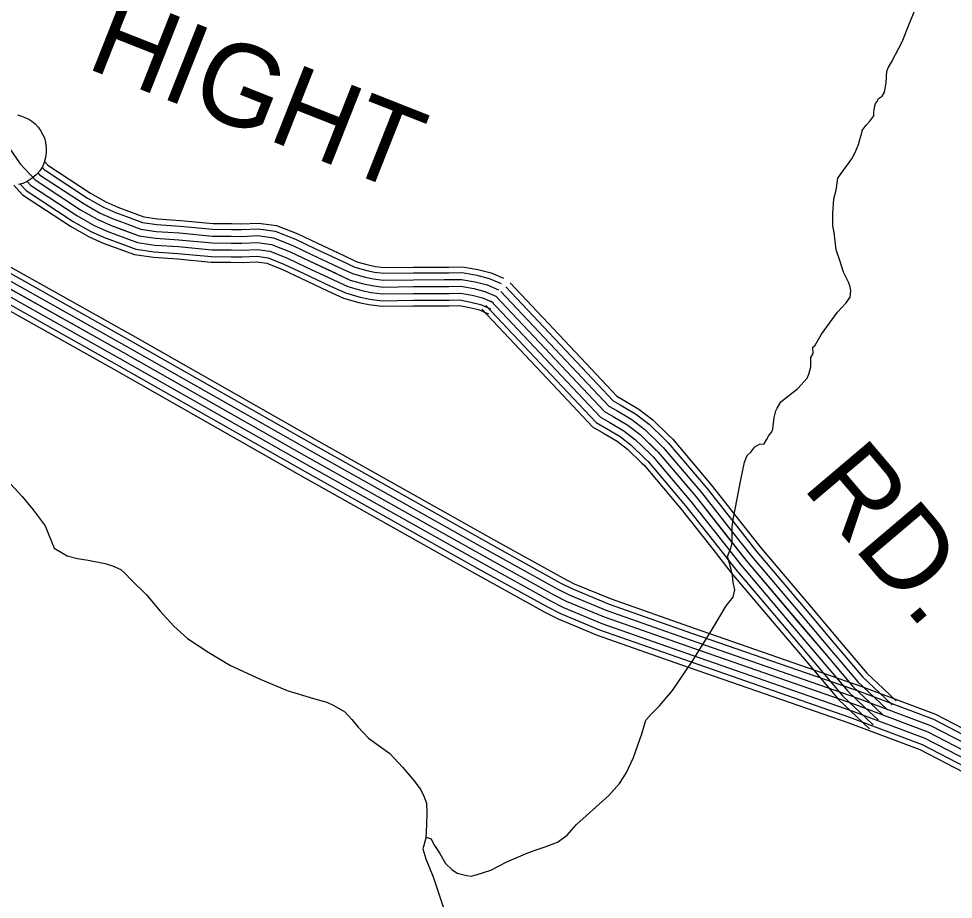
# Model space of a CAD drawing. Extents: x 1551132 to 1791609, y 378168 to 563823.
# Drawn here: x 1695891 to 1700107, y 432556 to 436530 of the extents above; entities that cross this region are included whole.
import ezdxf

# ---------------------------------------------------------------- set-up
doc = ezdxf.new("R2010")
doc.units = 0
for name, color, linetype in [('DESIGN - ROW - Right-of-Way and Easement Labels', 7, 'Continuous'), ('DESIGN - TRANSPORTATION - Text', 7, 'Continuous'), ('SURVEY - CENTERLINE - Preliminary Text', 7, 'Continuous'), ('SURVEY - TRANSPORTATION - Roads', 7, 'Continuous'), ('SURVEY - VEGETATION - Features with Text', 7, 'Continuous')]:
    doc.layers.add(name, color=color, linetype=linetype)

msp = doc.modelspace()

# ---------------------------------------------------------------- linework, layer by layer
at = {"layer": 'DESIGN - TRANSPORTATION - Text'}
for points in [[(1699795.606, 436198.421), (1699804.072, 436240.363), (1699806.647, 436292.398), (1699814.847, 436310.315), (1699827.122, 436334.199), (1699845.496, 436368.025), (1699876.137, 436425.727), (1699907.028, 436505.445), (1699929.653, 436561.247)], [(1697728.169, 432836.607), (1697733.969, 432835.04), (1697751.902, 432828.823), (1697763.61, 432802.656), (1697791.168, 432762.28), (1697816.675, 432717.928), (1697844.366, 432689.569), (1697868.191, 432673.269), (1697886.14, 432669.052), (1697912.073, 432662.735), (1697932.056, 432660.494), (1697954.122, 432666.236), (1698020.362, 432687.478), (1698092.786, 432724.662), (1698187.25, 432765.588), (1698225.408, 432779.155), (1698261.54, 432790.739), (1698321.805, 432814.048), (1698364.163, 432845.582), (1698406.695, 432893.133), (1698552.167, 433023.553), (1698600.782, 433079.038), (1698631.298, 433124.731), (1698664.097, 433196.425), (1698701.28, 433302.103), (1698719.963, 433363.954), (1698742.254, 433389.722), (1698780.703, 433429.306), (1698839.477, 433498.691), (1698930.991, 433633.761), (1699020.589, 433776.857), (1699081.746, 433880.251), (1699114.196, 433919.911), (1699120.554, 433951.87), (1699112.929, 433986.004), (1699111.287, 434018.055), (1699097.838, 434068.273), (1699088.221, 434102.424), (1699100.554, 434132.316), (1699104.688, 434144.275), (1699108.929, 434166.25), (1699109.179, 434188.276), (1699109.712, 434236.319), (1699114.087, 434270.311), (1699148.07, 434448.108), (1699164.961, 434528.002), (1699177.294, 434557.886), (1699193.469, 434573.711), (1699211.735, 434597.52), (1699231.868, 434609.295), (1699253.893, 434611.037), (1699264.092, 434628.938), (1699274.317, 434648.838), (1699288.492, 434664.688), (1699292.625, 434676.655), (1699299.225, 434730.64), (1699303.425, 434748.607), (1699305.566, 434760.599), (1699311.7, 434772.541), (1699328.008, 434800.375), (1699404.697, 434861.535), (1699447.205, 434907.087), (1699455.405, 434925.004), (1699463.788, 434958.946), (1699464.255, 435000.989), (1699474.454, 435018.89), (1699472.763, 435046.94), (1699482.879, 435056.832), (1699511.437, 435106.55), (1699584.543, 435205.794), (1699623.009, 435247.387), (1699641.3, 435273.196), (1699643.609, 435301.205), (1699641.809, 435319.247), (1699634.059, 435341.365), (1699610.551, 435385.691), (1699595.127, 435437.934), (1699577.66, 435486.193), (1699568.527, 435564.396), (1699562.861, 435594.496), (1699563.486, 435650.548), (1699568.219, 435716.566), (1699578.669, 435756.492), (1699585.269, 435810.477), (1699607.627, 435842.244), (1699648.242, 435897.829), (1699664.559, 435925.663), (1699678.958, 435961.531), (1699687.333, 435995.474), (1699693.558, 436015.424), (1699695.666, 436025.408), (1699713.932, 436049.217), (1699730.14, 436067.05), (1699748.407, 436090.859), (1699748.582, 436106.876), (1699750.848, 436130.877), (1699755.023, 436146.844), (1699763.14, 436156.761), (1699767.273, 436168.72), (1699785.406, 436180.52), (1699795.606, 436198.421)], [(1695835.481, 434450.34), (1695907.038, 434373.029), (1695955.686, 434312.894), (1696010.068, 434241.309), (1696050.284, 434140.482), (1696109.899, 434105.739), (1696155.773, 434093.18), (1696203.706, 434086.605), (1696281.545, 434071.663), (1696313.436, 434061.271), (1696351.252, 434044.804), (1696371.052, 434026.554), (1696398.743, 433998.195), (1696467.983, 433929.293), (1696529.181, 433856.483), (1696590.421, 433787.681), (1696651.82, 433732.888), (1696749.134, 433669.661), (1696846.482, 433610.443), (1696979.812, 433548.792), (1697101.259, 433497.29), (1697220.873, 433461.839), (1697280.697, 433445.106), (1697312.546, 433430.714), (1697362.228, 433402.088), (1697393.852, 433367.679), (1697421.468, 433333.311), (1697468.917, 433282.693), (1697564.157, 433213.483), (1697621.489, 433152.731), (1697674.796, 433090.03), (1697704.353, 433049.637), (1697718.036, 433021.445), (1697729.686, 432989.269), (1697731.194, 432945.201), (1697730.619, 432893.15), (1697727.928, 432831.106), (1697713.395, 432783.222), (1697726.903, 432739.012), (1697759.985, 432656.527), (1697823.892, 432467.555)]]:
    msp.add_lwpolyline(points, dxfattribs=at)
at = {"layer": 'SURVEY - CENTERLINE - Preliminary Text'}
for points in [[(1695673.027, 435509.734), (1696405.543, 435099.465), (1697242.923, 434623.278), (1698031.988, 434179.717), (1698345.447, 434006.279), (1698396.954, 433980.07), (1698563.267, 433911.06), (1698938.175, 433779.232), (1699689.649, 433517.65), (1700026.824, 433391.114), (1700229.369, 433286.036), (1700570.203, 433125.557), (1701017.242, 432952.394), (1701153.406, 432888.401), (1701302.277, 432800.166), (1701459.698, 432696.388), (1701650.41, 432552.818)], [(1695581.379, 435461.683), (1696362.927, 435023.938), (1697200.249, 434547.784), (1697989.755, 434103.982), (1698304.781, 433929.669), (1698360.622, 433901.26), (1698532.242, 433830.041), (1698909.542, 433697.38), (1699660.158, 433436.09), (1699991.5, 433311.745), (1700190.92, 433208.292), (1700536.028, 433045.797), (1700983.101, 432872.626), (1701112.765, 432811.682), (1701256.286, 432726.622), (1701409.708, 432625.478), (1701594.903, 432486.066)], [(1695693.435, 435469.975), (1696393.402, 435077.931), (1697230.765, 434601.761), (1698019.955, 434158.133), (1698333.856, 433984.445), (1698386.596, 433957.611), (1698554.425, 433887.968), (1698930.016, 433755.906), (1699681.24, 433494.4), (1700016.757, 433368.488), (1700218.411, 433263.877), (1700560.461, 433102.823), (1701007.509, 432929.66), (1701141.823, 432866.534), (1701289.169, 432779.207), (1701445.449, 432676.179), (1701634.594, 432533.792)], [(1695644.619, 435426.265), (1696362.927, 435023.938), (1697200.249, 434547.784), (1697989.755, 434103.982), (1698304.781, 433929.669), (1698360.622, 433901.26), (1698532.242, 433830.041), (1698909.542, 433697.38), (1699660.158, 433436.09), (1699991.5, 433311.745), (1700190.92, 433208.292), (1700536.028, 433045.797), (1700983.101, 432872.626), (1701112.765, 432811.682), (1701256.286, 432726.622), (1701409.708, 432625.478), (1701594.903, 432486.066)], [(1695662.644, 435451.707), (1696378.16, 435050.939), (1697215.507, 434574.769), (1698004.855, 434131.057), (1698319.314, 433957.053), (1698373.613, 433929.435), (1698543.334, 433859), (1698919.775, 433726.639), (1699670.699, 433465.249), (1700004.124, 433340.121), (1700204.661, 433236.085), (1700548.245, 433074.306), (1700995.309, 432901.143), (1701127.29, 432839.108), (1701272.728, 432752.914), (1701427.574, 432650.828), (1701614.745, 432509.933)], [(1695640.286, 435393.156), (1696347.694, 434996.938), (1697184.991, 434520.8), (1697974.656, 434076.906), (1698290.248, 433902.285), (1698347.63, 433873.084), (1698521.151, 433801.082), (1698899.309, 433668.121), (1699649.616, 433406.931), (1699978.875, 433283.369), (1700177.179, 433180.5), (1700523.812, 433017.288), (1700970.893, 432844.108), (1701098.24, 432784.257), (1701239.845, 432700.33), (1701391.842, 432600.127), (1701575.062, 432462.199)], [(1695637.219, 435329.863), (1696319.82, 434947.545), (1697157.083, 434471.424), (1697947.031, 434027.371), (1698263.649, 433852.175), (1698323.872, 433821.541), (1698500.86, 433748.089), (1698880.576, 433614.577), (1699630.325, 433353.596), (1699955.767, 433231.46), (1700152.029, 433129.649), (1700501.463, 432965.12), (1700948.56, 432791.932), (1701071.657, 432734.08), (1701209.763, 432652.228), (1701359.142, 432553.751)], [(1695646.786, 435353.988), (1696332.453, 434969.945), (1697169.733, 434493.808), (1697959.556, 434049.83), (1698275.707, 433874.892), (1698334.647, 433844.908), (1698510.06, 433772.115), (1698889.067, 433638.853), (1699639.075, 433377.78), (1699966.242, 433255.002), (1700163.429, 433152.708), (1700511.596, 432988.77), (1700958.693, 432815.591), (1701083.707, 432756.831), (1701223.404, 432674.037), (1701373.967, 432574.776), (1701555.213, 432438.34)]]:
    msp.add_lwpolyline(points, dxfattribs=at)
at = {"layer": 'SURVEY - TRANSPORTATION - Roads'}
for points in [[(1695848.373, 435947.621), (1695897.564, 435874.944), (1695964.762, 435802.058), (1696169.274, 435667.447), (1696244.805, 435624.496), (1696304.512, 435597.745), (1696433.992, 435550.135), (1696507.874, 435539.235), (1696613.813, 435531.96), (1696763.676, 435518.151), (1696897.673, 435516.543), (1696967.713, 435519.701), (1697031.62, 435510.926), (1697115.26, 435477.884), (1697200.816, 435436.816), (1697385.87, 435350.497), (1697445.685, 435333.755), (1697485.601, 435325.272), (1697533.533, 435318.688), (1697671.572, 435321.038), (1697831.593, 435321.113), (1697885.617, 435322.472), (1697943.499, 435311.763), (1697993.364, 435299.155), (1698043.421, 435277.821)], [(1696007.169, 435885.469), (1696021.969, 435869.419), (1696215.114, 435742.29), (1696284.504, 435702.831), (1696337.62, 435679.03), (1696386.385, 435661.097)], [(1695977.678, 435833.784), (1695984.978, 435825.867), (1696185.473, 435693.897), (1696258.838, 435652.18), (1696316.212, 435626.471), (1696366.811, 435607.862)], [(1695996.978, 435858.585), (1696005.194, 435849.668), (1696201.673, 435720.348), (1696272.863, 435679.864), (1696327.912, 435655.196), (1696377.511, 435636.963)], [(1695928.604, 435795.55), (1695944.546, 435778.249), (1696153.074, 435640.996), (1696230.772, 435596.811), (1696292.812, 435569.019), (1696345.411, 435549.677)], [(1695954.837, 435812.825), (1695964.762, 435802.058), (1696169.274, 435667.447), (1696244.805, 435624.496), (1696304.512, 435597.745), (1696356.111, 435578.769)], [(1695868.564, 435778.474), (1695908.213, 435735.465), (1696123.958, 435593.461), (1696205.556, 435547.06), (1696271.78, 435517.384), (1696326.187, 435497.376)], [(1695897.638, 435783.408), (1695924.33, 435754.449), (1696136.874, 435614.545), (1696216.748, 435569.127), (1696281.113, 435540.293), (1696334.711, 435520.576)], [(1696377.486, 435636.971), (1696449.375, 435610.537), (1696514.532, 435600.928), (1696618.78, 435593.77), (1696766.893, 435580.12), (1696850.041, 435579.12)], [(1696386.36, 435661.105), (1696455.759, 435635.596), (1696517.291, 435626.512), (1696620.846, 435619.404), (1696768.235, 435605.82), (1696850.349, 435604.837)], [(1696366.794, 435607.87), (1696441.684, 435580.336), (1696511.199, 435570.078), (1696616.297, 435562.861), (1696765.285, 435549.135), (1696849.674, 435548.127)], [(1696850.033, 435579.12), (1696896.648, 435578.561), (1696970.555, 435581.895), (1697047.453, 435571.336), (1697140.093, 435534.735), (1697227.332, 435492.859), (1697346.779, 435437.149)], [(1696850.341, 435604.837), (1696896.223, 435604.287), (1696971.738, 435607.687), (1697054.02, 435596.395), (1697150.392, 435558.319), (1697238.332, 435516.11), (1697357.646, 435460.45)], [(1696345.395, 435549.685), (1696426.301, 435519.935), (1696504.549, 435508.393), (1696611.33, 435501.059), (1696762.068, 435487.167), (1696848.924, 435486.126)], [(1696356.094, 435578.778), (1696433.992, 435550.135), (1696507.874, 435539.235), (1696613.813, 435531.96), (1696763.676, 435518.151), (1696849.299, 435517.126)], [(1696849.658, 435548.127), (1696897.165, 435547.552), (1696969.138, 435550.794), (1697039.537, 435541.127), (1697127.676, 435506.31), (1697214.074, 435464.842), (1697333.671, 435409.049)], [(1696326.17, 435497.384), (1696412.476, 435465.65), (1696498.558, 435452.95), (1696606.863, 435445.516), (1696759.168, 435431.482), (1696848.258, 435430.416)], [(1696334.703, 435520.585), (1696418.609, 435489.734), (1696501.216, 435477.542), (1696608.847, 435470.15), (1696760.46, 435456.183), (1696848.558, 435455.133)], [(1696849.283, 435517.126), (1696897.673, 435516.543), (1696967.713, 435519.701), (1697031.62, 435510.926), (1697115.26, 435477.884), (1697200.816, 435436.816), (1697320.572, 435380.956)], [(1696848.533, 435455.133), (1696898.698, 435454.525), (1696964.872, 435457.508), (1697015.787, 435450.516), (1697090.427, 435421.032), (1697174.3, 435380.773), (1697294.364, 435324.763)], [(1696848.908, 435486.126), (1696898.182, 435485.534), (1696966.288, 435488.609), (1697023.704, 435480.725), (1697102.843, 435449.458), (1697187.558, 435408.79), (1697307.472, 435352.864)], [(1697357.637, 435460.458), (1697416.436, 435433.033), (1697466.643, 435418.982), (1697500.709, 435411.741), (1697538.783, 435406.507), (1697670.805, 435408.757), (1697810.085, 435408.824)], [(1696848.241, 435430.416), (1696899.107, 435429.799), (1696963.738, 435432.716), (1697009.479, 435426.432), (1697080.527, 435398.365), (1697163.725, 435358.431), (1697283.914, 435302.363)], [(1697346.763, 435437.158), (1697407.47, 435408.832), (1697460.502, 435393.99), (1697496.276, 435386.39), (1697537.242, 435380.765), (1697671.03, 435383.04), (1697810.093, 435383.107)], [(1697320.555, 435380.965), (1697385.87, 435350.497), (1697445.685, 435333.755), (1697485.601, 435325.272), (1697533.533, 435318.688), (1697671.572, 435321.038), (1697810.127, 435321.105)], [(1697333.663, 435409.057), (1697396.67, 435379.665), (1697453.093, 435363.873), (1697490.943, 435355.831), (1697535.392, 435349.722), (1697671.297, 435352.039), (1697810.11, 435352.106)], [(1697810.077, 435408.824), (1697830.476, 435408.832), (1697892.567, 435410.391), (1697962.248, 435397.499), (1698021.48, 435382.523), (1698077.812, 435358.514)], [(1697810.085, 435383.107), (1697830.801, 435383.115), (1697890.533, 435384.615), (1697956.748, 435372.365), (1698013.239, 435358.081), (1698067.729, 435334.855)], [(1697307.447, 435352.872), (1697375.07, 435321.33), (1697438.277, 435303.638), (1697480.259, 435294.712), (1697531.675, 435287.654), (1697671.847, 435290.037), (1697810.143, 435290.104)], [(1697810.102, 435352.106), (1697831.201, 435352.114), (1697888.075, 435353.548), (1697950.123, 435342.064), (1698003.297, 435328.622), (1698055.571, 435306.338)], [(1698107.303, 435337.931), (1698449.92, 434973.78)], [(1697283.897, 435302.371), (1697355.654, 435268.903), (1697424.969, 435249.503), (1697470.668, 435239.786), (1697528.342, 435231.869), (1697672.33, 435234.319), (1697810.168, 435234.386)], [(1697294.347, 435324.772), (1697364.271, 435292.162), (1697430.869, 435273.52), (1697474.926, 435264.153), (1697529.825, 435256.612), (1697672.113, 435259.037), (1697810.16, 435259.103)], [(1697810.11, 435321.105), (1697831.593, 435321.113), (1697885.617, 435322.472), (1697943.499, 435311.763), (1697993.364, 435299.155), (1698043.421, 435277.821)], [(1697810.118, 435290.104), (1697831.985, 435290.113), (1697883.158, 435291.396), (1697936.874, 435281.462), (1697983.431, 435269.687), (1698031.272, 435249.303)], [(1698065.996, 435299.063), (1698408.613, 434934.912)], [(1698088.579, 435320.305), (1698431.195, 434956.154)], [(1697810.135, 435259.103), (1697832.385, 435259.112), (1697880.7, 435260.328), (1697930.249, 435251.162), (1697973.49, 435240.228), (1698019.113, 435220.786)], [(1698020.847, 435256.578), (1698363.464, 434892.427)], [(1698043.421, 435277.821), (1698533.893, 434756.516), (1698572.959, 434734.232), (1698638.532, 434695.397), (1698694.056, 434652.68), (1698775.179, 434573.619), (1698946.933, 434371.322), (1699171.744, 434084.298), (1699525.119, 433667.579), (1699653.433, 433515.867), (1699788.329, 433387.989)], [(1698043.421, 435277.821), (1698386.038, 434913.67)], [(1697810.143, 435234.386), (1697832.701, 435234.394), (1697878.742, 435235.553), (1697924.966, 435227.003), (1697965.573, 435216.736), (1698009.422, 435198.044)], [(1697980.264, 435218.394), (1698322.881, 434854.243)], [(1697998.264, 435235.336), (1698340.881, 434871.185)], [(1698431.17, 434956.162), (1698572.684, 434805.767), (1698604.116, 434787.841), (1698673.356, 434746.832), (1698734.73, 434699.614), (1698803.903, 434632.196)], [(1698449.903, 434973.788), (1698588.767, 434826.201), (1698617.041, 434810.075), (1698687.806, 434768.166), (1698751.604, 434719.081), (1698821.853, 434650.621)], [(1698386.021, 434913.678), (1698533.893, 434756.516), (1698572.959, 434734.232), (1698638.532, 434695.397), (1698694.056, 434652.68), (1698760.637, 434587.795)], [(1698408.596, 434934.92), (1698553.284, 434781.141), (1698588.533, 434761.032), (1698655.948, 434721.115), (1698714.397, 434676.147), (1698782.27, 434609.995)], [(1698340.872, 434871.193), (1698495.102, 434707.264), (1698541.801, 434680.622), (1698603.708, 434643.963), (1698653.382, 434605.745), (1698717.372, 434543.393)], [(1698363.447, 434892.436), (1698514.502, 434731.89), (1698557.384, 434707.431), (1698621.116, 434669.68), (1698673.715, 434629.212), (1698739.005, 434565.594)], [(1698322.865, 434854.251), (1698479.644, 434687.63), (1698529.385, 434659.255), (1698589.825, 434623.462), (1698637.165, 434587.036), (1698700.122, 434525.685)], [(1698782.254, 434610.012), (1698797.862, 434594.803), (1698970.957, 434390.923), (1699103.488, 434221.727)], [(1698803.886, 434632.212), (1698820.544, 434615.987), (1698994.99, 434410.515), (1699127.887, 434240.844)], [(1698821.828, 434650.63), (1698839.361, 434633.554), (1699014.915, 434426.774), (1699148.128, 434256.703)], [(1698760.621, 434587.803), (1698775.179, 434573.619), (1698946.933, 434371.322), (1699079.08, 434202.61)], [(1698700.106, 434525.685), (1698711.73, 434514.368), (1698879.726, 434316.496), (1699010.815, 434149.133)], [(1698717.355, 434543.393), (1698729.813, 434531.251), (1698898.876, 434332.13), (1699030.273, 434164.375)], [(1698738.988, 434565.594), (1698752.496, 434552.435), (1698922.909, 434351.722), (1699054.672, 434183.492)], [(1699127.879, 434240.852), (1699219.81, 434123.483), (1699445.204, 433857.684)], [(1699148.128, 434256.711), (1699239.743, 434139.733), (1699464.821, 433874.318)], [(1699079.071, 434202.618), (1699171.744, 434084.298), (1699397.922, 433817.583)], [(1699103.479, 434221.735), (1699195.777, 434103.89), (1699421.563, 433837.634)], [(1699010.806, 434149.142), (1699104.521, 434029.497), (1699331.79, 433761.498)], [(1699030.264, 434164.384), (1699123.679, 434045.114), (1699350.64, 433777.482)], [(1699054.664, 434183.501), (1699147.711, 434064.706), (1699374.281, 433797.532)], [(1699445.188, 433857.692), (1699572.426, 433707.647), (1699698.565, 433558.518), (1699772.005, 433488.9)], [(1699464.804, 433874.326), (1699592.051, 433724.272), (1699717.281, 433576.202), (1699789.696, 433507.558)], [(1699397.906, 433817.591), (1699525.119, 433667.579), (1699653.433, 433515.867), (1699729.356, 433443.898)], [(1699421.547, 433837.642), (1699548.777, 433687.613), (1699675.999, 433537.192), (1699750.68, 433466.399)], [(1699350.623, 433777.49), (1699477.812, 433627.511), (1699608.3, 433473.216), (1699686.707, 433398.897)], [(1699374.264, 433797.541), (1699501.461, 433647.545), (1699630.867, 433494.541), (1699708.031, 433421.398)], [(1699331.774, 433761.498), (1699458.946, 433611.536), (1699590.309, 433456.215), (1699669.699, 433380.963)], [(1699771.988, 433488.908), (1699830.979, 433432.99)], [(1699789.68, 433507.567), (1699848.67, 433451.649)], [(1699729.339, 433443.907), (1699788.329, 433387.989)], [(1699750.664, 433466.407), (1699809.654, 433410.489)], [(1699686.69, 433398.906), (1699745.68, 433342.987)], [(1699708.015, 433421.406), (1699767.005, 433365.488)], [(1699669.682, 433380.972), (1699728.673, 433325.054)]]:
    msp.add_lwpolyline(points, dxfattribs=at)
at = {"layer": 'SURVEY - VEGETATION - Features with Text'}
msp.add_lwpolyline([(1695885.056, 436095.341), (1695903.672, 436090.391), (1695918.571, 436084.241), (1695936.029, 436075.657), (1695950.221, 436066.874), (1695965.195, 436055.082), (1695978.845, 436040.59), (1695989.32, 436025.223), (1695997.92, 436008.789), (1696006.561, 435992.313), (1696012.094, 435971.313), (1696015.136, 435943.929), (1696014.802, 435924.745), (1696012.011, 435903.403), (1696005.278, 435880.86), (1695998.686, 435861.043), (1695985.603, 435842.784), (1695969.837, 435824.442), (1695951.596, 435810.2), (1695929.338, 435795.667), (1695909.013, 435786.25), (1695889.339, 435780.874)], dxfattribs=at)

# ---------------------------------------------------------------- texts
at = {"layer": 'DESIGN - ROW - Right-of-Way and Easement Labels'}
for s, height, rotation, p in [('HIGHT', 369.9937, 338.441492, (1696187.274, 436310.347)), ('RD.', 370.0018, 310.298681, (1699421.164, 434415.924))]:
    msp.add_text(s, height=height, rotation=rotation, dxfattribs=at).set_placement(p)

doc.saveas('drawing.dxf')
